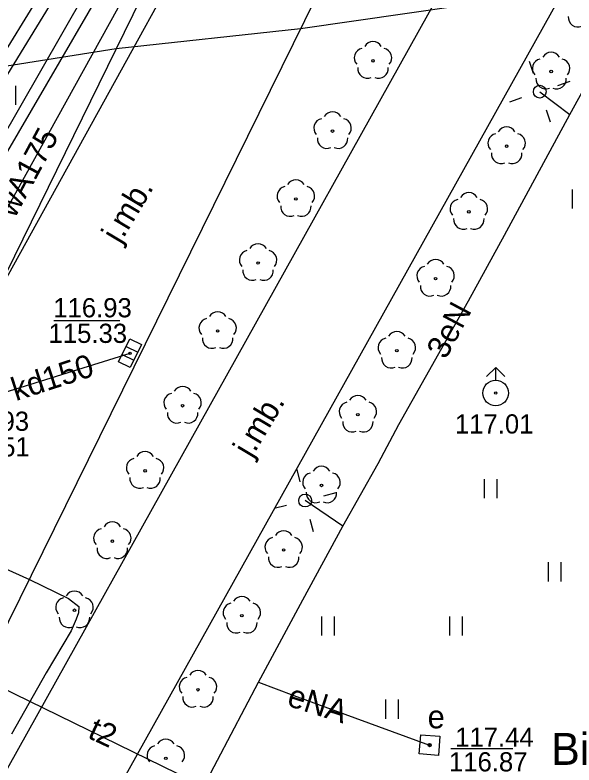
# Model space of a CAD drawing. Extents: x 6434771 to 6436222, y 5663454 to 5664782.
# Drawn here: x 6435328.82 to 6435350.66, y 5664009.43 to 5664038.73 of the extents above; entities that cross this region are included whole.
import ezdxf

# ---------------------------------------------------------------- set-up
doc = ezdxf.new("R2010")
doc.units = 0
for name, color, linetype in [('Warstwa 10', 7, 'Continuous'), ('Warstwa 11', 7, 'Continuous'), ('Warstwa 12', 7, 'Continuous'), ('Warstwa 13', 7, 'Continuous'), ('Warstwa 14', 7, 'Continuous'), ('Warstwa 2', 7, 'Continuous'), ('Warstwa 4', 7, 'Continuous'), ('Warstwa 5', 7, 'Continuous'), ('Warstwa 6', 7, 'Continuous'), ('Warstwa 7', 7, 'Continuous'), ('Warstwa 8', 7, 'Continuous')]:
    doc.layers.add(name, color=color, linetype=linetype)

msp = doc.modelspace()

# ---------------------------------------------------------------- linework, layer by layer
at = {"layer": 'Warstwa 10'}
msp.add_lwpolyline([(6435512.08, 5664031.68), (6435519.26, 5664044.9), (6435520.43, 5664047.46), (6435517.52, 5664049.32), (6435488.86, 5664065.55), (6435459.11, 5664082.2), (6435427.46, 5664100.1), (6435402.03, 5664114.43), (6435399.19, 5664115.75), (6435391.2, 5664109.31), (6435384.85, 5664113.55), (6435364.69, 5664124.71), (6435341.99, 5664084.56), (6435345.46, 5664082.7), (6435349.36, 5664079.95), (6435341.23, 5664057.14), (6435338.72, 5664053.07), (6435311.53, 5664008.68), (6435286.89, 5663965.43), (6435277.879, 5663970.039)], dxfattribs=at)
at = {"layer": 'Warstwa 11'}
for centre in [(6435342.804, 5664036.941), (6435349.762, 5664036.525), (6435341.225, 5664034.197), (6435348.024, 5664033.607), (6435339.792, 5664031.543), (6435346.548, 5664031.041), (6435338.316, 5664029.042), (6435345.249, 5664028.429), (6435336.737, 5664026.388), (6435343.736, 5664025.619), (6435335.368, 5664023.467), (6435342.214, 5664023.119), (6435333.903, 5664020.923), (6435340.792, 5664020.354), (6435332.624, 5664018.178), (6435339.315, 5664017.832), (6435331.146, 5664015.478), (6435337.683, 5664015.267), (6435335.969, 5664012.373), (6435334.713, 5664009.693)]:
    msp.add_circle(centre, 0.05, dxfattribs=at)
for centre, start, end in [((6435350.806, 5664038.637), 174.1471, 293.8529), ((6435342.804, 5664037.316), 30.1471, 149.8529), ((6435342.447, 5664037.057), 102.1471, 221.8529), ((6435343.161, 5664037.057), 318.1471, 77.8529), ((6435349.762, 5664036.9), 30.1471, 149.8529), ((6435349.405, 5664036.641), 102.1471, 221.8529), ((6435350.119, 5664036.641), 318.1471, 77.8529), ((6435342.584, 5664036.638), 174.1471, 293.8529), ((6435343.024, 5664036.638), 246.1471, 5.8529), ((6435349.542, 5664036.222), 174.1471, 293.8529), ((6435349.982, 5664036.222), 246.1471, 5.8529), ((6435341.225, 5664034.572), 30.1471, 149.8529), ((6435340.868, 5664034.313), 102.1471, 221.8529), ((6435341.582, 5664034.313), 318.1471, 77.8529), ((6435348.024, 5664033.982), 30.1471, 149.8529), ((6435341.005, 5664033.894), 174.1471, 293.8529), ((6435341.445, 5664033.894), 246.1471, 5.8529), ((6435347.667, 5664033.723), 102.1471, 221.8529), ((6435348.381, 5664033.723), 318.1471, 77.8529), ((6435347.804, 5664033.304), 174.1471, 293.8529), ((6435348.244, 5664033.304), 246.1471, 5.8529), ((6435339.792, 5664031.918), 30.1471, 149.8529), ((6435339.435, 5664031.659), 102.1471, 221.8529), ((6435340.149, 5664031.659), 318.1471, 77.8529), ((6435346.548, 5664031.416), 30.1471, 149.8529), ((6435346.191, 5664031.157), 102.1471, 221.8529), ((6435346.905, 5664031.157), 318.1471, 77.8529), ((6435339.572, 5664031.24), 174.1471, 293.8529), ((6435340.012, 5664031.24), 246.1471, 5.8529), ((6435346.328, 5664030.738), 174.1471, 293.8529), ((6435346.768, 5664030.738), 246.1471, 5.8529), ((6435338.316, 5664029.417), 30.1471, 149.8529), ((6435337.959, 5664029.158), 102.1471, 221.8529), ((6435338.673, 5664029.158), 318.1471, 77.8529), ((6435345.249, 5664028.804), 30.1471, 149.8529), ((6435344.892, 5664028.545), 102.1471, 221.8529), ((6435345.606, 5664028.545), 318.1471, 77.8529), ((6435338.096, 5664028.739), 174.1471, 293.8529), ((6435338.536, 5664028.739), 246.1471, 5.8529), ((6435345.029, 5664028.126), 174.1471, 293.8529), ((6435345.469, 5664028.126), 246.1471, 5.8529), ((6435336.737, 5664026.763), 30.1471, 149.8529), ((6435336.38, 5664026.504), 102.1471, 221.8529), ((6435337.094, 5664026.504), 318.1471, 77.8529), ((6435343.736, 5664025.994), 30.1471, 149.8529), ((6435336.517, 5664026.085), 174.1471, 293.8529), ((6435336.957, 5664026.085), 246.1471, 5.8529), ((6435343.379, 5664025.735), 102.1471, 221.8529), ((6435344.093, 5664025.735), 318.1471, 77.8529), ((6435343.516, 5664025.316), 174.1471, 293.8529), ((6435343.956, 5664025.316), 246.1471, 5.8529), ((6435335.368, 5664023.842), 30.1471, 149.8529), ((6435335.011, 5664023.583), 102.1471, 221.8529), ((6435335.725, 5664023.583), 318.1471, 77.8529), ((6435342.214, 5664023.494), 30.1471, 149.8529), ((6435341.857, 5664023.235), 102.1471, 221.8529), ((6435342.571, 5664023.235), 318.1471, 77.8529), ((6435335.148, 5664023.164), 174.1471, 293.8529), ((6435335.588, 5664023.164), 246.1471, 5.8529), ((6435341.994, 5664022.816), 174.1471, 293.8529), ((6435342.434, 5664022.816), 246.1471, 5.8529), ((6435333.903, 5664021.298), 30.1471, 149.8529), ((6435333.546, 5664021.039), 102.1471, 221.8529), ((6435334.26, 5664021.039), 318.1471, 77.8529), ((6435340.792, 5664020.729), 30.1471, 149.8529), ((6435333.683, 5664020.62), 174.1471, 293.8529), ((6435334.123, 5664020.62), 246.1471, 5.8529), ((6435340.435, 5664020.47), 102.1471, 221.8529), ((6435341.149, 5664020.47), 318.1471, 77.8529), ((6435340.572, 5664020.051), 174.1471, 293.8529), ((6435341.012, 5664020.051), 246.1471, 5.8529), ((6435332.624, 5664018.553), 30.1471, 149.8529), ((6435332.267, 5664018.294), 102.1471, 221.8529), ((6435332.981, 5664018.294), 318.1471, 77.8529), ((6435338.958, 5664017.948), 102.1471, 221.8529), ((6435339.315, 5664018.207), 30.1471, 149.8529), ((6435339.672, 5664017.948), 318.1471, 77.8529), ((6435332.404, 5664017.875), 174.1471, 293.8529), ((6435332.844, 5664017.875), 246.1471, 5.8529), ((6435339.095, 5664017.529), 174.1471, 293.8529), ((6435339.535, 5664017.529), 246.1471, 5.8529), ((6435330.789, 5664015.594), 102.1471, 221.8529), ((6435331.146, 5664015.853), 30.1471, 149.8529), ((6435331.503, 5664015.594), 318.1471, 77.8529), ((6435337.683, 5664015.642), 30.1471, 149.8529), ((6435337.326, 5664015.383), 102.1471, 221.8529), ((6435338.04, 5664015.383), 318.1471, 77.8529), ((6435330.926, 5664015.175), 174.1471, 293.8529), ((6435331.366, 5664015.175), 246.1471, 5.8529), ((6435337.463, 5664014.964), 174.1471, 293.8529), ((6435337.903, 5664014.964), 246.1471, 5.8529), ((6435335.969, 5664012.748), 30.1471, 149.8529), ((6435335.612, 5664012.489), 102.1471, 221.8529), ((6435336.326, 5664012.489), 318.1471, 77.8529), ((6435335.749, 5664012.07), 174.1471, 293.8529), ((6435336.189, 5664012.07), 246.1471, 5.8529), ((6435334.713, 5664010.068), 30.1471, 149.8529), ((6435334.356, 5664009.809), 102.1471, 221.8529), ((6435335.07, 5664009.809), 318.1471, 77.8529)]:
    msp.add_arc(centre, 0.375, start, end, dxfattribs=at)
at = {"layer": 'Warstwa 12'}
for points in [[(6435278.792, 5664045.606), (6435306.174, 5664030.715), (6435310.762, 5664039.58), (6435326.537, 5664030.819), (6435334.863, 5664045.339), (6435327.866, 5664049.763), (6435337.94, 5664067.26), (6435339.34, 5664069.75), (6435339.788, 5664070.6), (6435338.171, 5664071.64), (6435342.787, 5664079.615), (6435347.358, 5664077.139), (6435347.256, 5664076.95)], [(6435278.788, 5664045.214), (6435306.298, 5664030.183), (6435310.786, 5664039.079), (6435326.731, 5664030.326), (6435335.504, 5664045.391), (6435328.338, 5664049.948), (6435338.48, 5664067.34), (6435339.93, 5664069.91), (6435340.35, 5664070.734), (6435338.792, 5664071.772), (6435343.051, 5664079.121), (6435347.191, 5664076.832), (6435347.358, 5664077.139)], [(6435326.538, 5664027.619), (6435336.445, 5664045.52)], [(6435333.547, 5664005.903), (6435333.988, 5664005.784), (6435334.349, 5664005.87), (6435334.828, 5664005.98), (6435335.395, 5664007.07), (6435336.737, 5664009.624), (6435338.33, 5664012.673), (6435340.068, 5664015.885), (6435341.633, 5664018.766), (6435343.003, 5664021.207), (6435343.817, 5664022.738), (6435346.539, 5664027.562), (6435347.947, 5664030.13), (6435350.497, 5664034.84), (6435351.196, 5664036.125), (6435352.448, 5664038.419), (6435353.46, 5664040.296), (6435354.869, 5664042.694)], [(6435385.671, 5664033.295), (6435377.306, 5664037.016), (6435363.665, 5664038.681), (6435361.884, 5664039.482), (6435356.264, 5664039.51), (6435350.296, 5664039.692), (6435339.967, 5664038.187), (6435332.777, 5664037.404), (6435320.122, 5664035.406), (6435313.28, 5664033.589), (6435306.799, 5664031.077), (6435303.459, 5664028.667), (6435294.85, 5664014.671), (6435292.827, 5664013.615), (6435281.439, 5663993.992), (6435278.103, 5663988.621)], [(6435349.318, 5664035.734), (6435350.497, 5664034.84)], [(6435409.774, 5664012.614), (6435408.304, 5664014.331), (6435407.724, 5664014.288), (6435407.297, 5664014.573), (6435397.64, 5664020.69), (6435397.222, 5664020.855), (6435396.519, 5664020.573), (6435366.851, 5664012.681), (6435342.945, 5664006.489), (6435342.251, 5664006.168), (6435341.528, 5664005.987), (6435322.43, 5664015.318), (6435309.126, 5664020.108), (6435308.369, 5664020.308), (6435307.798, 5664020.225), (6435304.567, 5664011.943), (6435286.062, 5663977.675), (6435285.778, 5663976.98), (6435285.346, 5663976.354), (6435277.786, 5663962.369)], [(6435341.633, 5664018.766), (6435340.155, 5664019.764)], [(6435326.433, 5664018.006), (6435329.39, 5664016.684), (6435330.915, 5664015.943), (6435331.31, 5664015.628), (6435331.307, 5664015.383), (6435331.214, 5664015.127), (6435331.016, 5664014.678), (6435330.042, 5664013.031), (6435328.686, 5664010.638)], [(6435338.33, 5664012.673), (6435339.717, 5664012.143), (6435345.017, 5664010.209)]]:
    msp.add_lwpolyline(points, dxfattribs=at)
at = {"layer": 'Warstwa 14'}
for p, q in [((6435330.336, 5664026.796), (6435332.922, 5664026.796)), ((6435348.263, 5664010.063), (6435345.848, 5664010.063))]:
    msp.add_line(p, q, dxfattribs=at)
for centre in [(6435333.314, 5664025.517), (6435345.017, 5664010.209)]:
    msp.add_circle(centre, 0.045, dxfattribs=at)
at = {"layer": 'Warstwa 2'}
for centre in [(6435349.318, 5664035.734), (6435340.155, 5664019.764)]:
    msp.add_circle(centre, 0.25, dxfattribs=at)
at = {"layer": 'Warstwa 4'}
for p, q in [((6435333.167, 5664025.784), (6435333.616, 5664025.564)), ((6435333.012, 5664025.47), (6435333.461, 5664025.25))]:
    msp.add_line(p, q, dxfattribs=at)
for points in [[(6435349.074, 5664036.443), (6435348.911, 5664036.916)], [(6435350.027, 5664035.978), (6435350.5, 5664036.141)], [(6435348.609, 5664035.49), (6435348.136, 5664035.327)], [(6435349.562, 5664035.025), (6435349.725, 5664034.552)], [(6435347.242, 5664024.61), (6435347.596, 5664024.964)], [(6435347.95, 5664024.61), (6435347.596, 5664024.964)], [(6435347.596, 5664024.464), (6435347.596, 5664024.964)], [(6435339.966, 5664020.49), (6435339.84, 5664020.974)], [(6435340.881, 5664019.953), (6435341.365, 5664020.079)], [(6435339.429, 5664019.575), (6435338.945, 5664019.449)], [(6435340.344, 5664019.038), (6435340.47, 5664018.554)]]:
    msp.add_lwpolyline(points, dxfattribs=at)
for points in [[(6435332.869, 5664025.178), (6435333.31, 5664026.076), (6435333.759, 5664025.856), (6435333.318, 5664024.958)], [(6435344.613, 5664009.865), (6435344.673, 5664010.613), (6435345.421, 5664010.553), (6435345.361, 5664009.805)]]:
    msp.add_lwpolyline(points, close=True, dxfattribs=at)
msp.add_circle((6435347.596, 5664023.964), 0.5, dxfattribs=at)
at = {"layer": 'Warstwa 5'}
for p, q in [((6435317.164, 5664019.041), (6435340.329, 5664056.583)), ((6435322.412, 5664016.308), (6435340.624, 5664053.412)), ((6435329.301, 5664002.154), (6435353.394, 5664045.315)), ((6435328.861, 5664035.216), (6435328.861, 5664035.966)), ((6435350.594, 5664031.17), (6435350.594, 5664031.92)), ((6435347.158, 5664019.851), (6435347.158, 5664020.601)), ((6435347.658, 5664019.851), (6435347.658, 5664020.601)), ((6435349.658, 5664016.601), (6435349.658, 5664017.351)), ((6435350.158, 5664016.601), (6435350.158, 5664017.351)), ((6435340.8, 5664014.489), (6435340.8, 5664015.239)), ((6435341.3, 5664014.489), (6435341.3, 5664015.239)), ((6435345.8, 5664014.489), (6435345.8, 5664015.239)), ((6435346.3, 5664014.489), (6435346.3, 5664015.239)), ((6435343.3, 5664011.239), (6435343.3, 5664011.989)), ((6435343.8, 5664011.239), (6435343.8, 5664011.989))]:
    msp.add_line(p, q, dxfattribs=at)
at = {"layer": 'Warstwa 6'}
for centre, radius in [((6435333.314, 5664025.517), 0.045), ((6435347.596, 5664023.964), 0.045), ((6435345.016, 5664010.209), 0.0625)]:
    msp.add_circle(centre, radius, dxfattribs=at)
at = {"layer": 'Warstwa 7'}
for points in [[(6435342.486, 5664053.827), (6435325.504, 5664023.091), (6435324.234, 5664021.486)], [(6435325.504, 5664023.091), (6435333.314, 5664025.517)]]:
    msp.add_lwpolyline(points, dxfattribs=at)
at = {"layer": 'Warstwa 8'}
for p, q in [((6435317.164, 5664019.041), (6435340.329, 5664056.583)), ((6435322.412, 5664016.308), (6435340.624, 5664053.412)), ((6435321.195, 5664000.082), (6435345.246, 5664048.874)), ((6435322.814, 5663999.092), (6435349.697, 5664047.26)), ((6435329.301, 5664002.154), (6435353.394, 5664045.315))]:
    msp.add_line(p, q, dxfattribs=at)

# ---------------------------------------------------------------- texts
at = {"layer": 'Warstwa 13'}
for s, rotation, p in [('wA175', 61.7305, (6435328.809, 5664030.757)), ('3eN', 61.9539, (6435345.646, 5664025.243)), ('eNA', 342.285, (6435339.403, 5664011.762)), ('t2', 334.6532, (6435331.616, 5664010.514))]:
    msp.add_text(s, height=0.9, rotation=rotation, dxfattribs=at).set_placement(p)
at = {"layer": 'Warstwa 14'}
for s, p in [('115.33', (6435330.132, 5664025.921)), ('115.51', (6435326.33, 5664021.487)), ('116.87', (6435345.772, 5664009.182))]:
    msp.add_text(s, height=0.75, dxfattribs=at).set_placement(p)
at = {"layer": 'Warstwa 2'}
msp.add_text('Bi', height=1.25, dxfattribs=at).set_placement((6435349.767, 5664009.437))
at = {"layer": 'Warstwa 5'}
msp.add_text('e', height=0.9, dxfattribs=at).set_placement((6435344.939, 5664010.865))
at = {"layer": 'Warstwa 6'}
for s, p in [('116.93', (6435330.316, 5664026.921)), ('116.93', (6435326.305, 5664022.487)), ('117.01', (6435346.004, 5664022.381)), ('117.44', (6435346.015, 5664010.143))]:
    msp.add_text(s, height=0.75, dxfattribs=at).set_placement(p)
at = {"layer": 'Warstwa 7'}
msp.add_text('kd150', height=0.9, rotation=17.945, dxfattribs=at).set_placement((6435328.856, 5664023.644))
at = {"layer": 'Warstwa 8'}
for p in [(6435332.922, 5664029.76), (6435338.058, 5664021.392)]:
    msp.add_text('j.mb.', height=0.9, rotation=59.1522, dxfattribs=at).set_placement(p)

doc.saveas('drawing.dxf')
